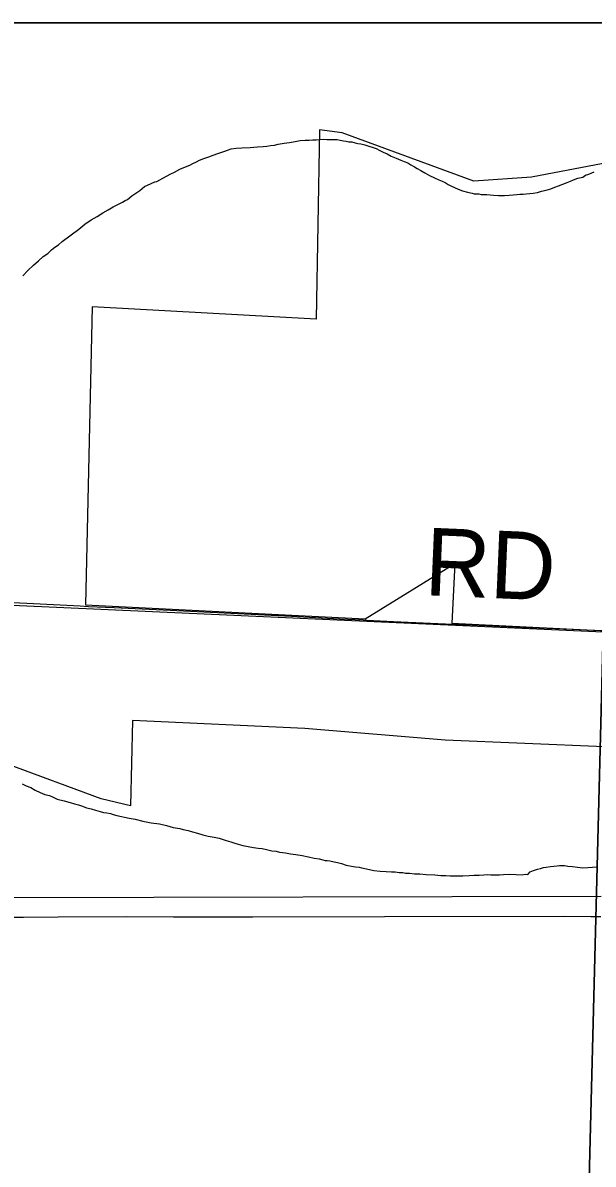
# Model space of a CAD drawing. Extents: x 0 to 34, y 0 to 22.
# Drawn here: x 6.991 to 7.471, y 19.941 to 20.9 of the extents above; entities that cross this region are included whole.
import ezdxf

# ---------------------------------------------------------------- set-up
doc = ezdxf.new("R2010")
doc.units = 0
for name, color, linetype in [('Default', 7, 'Continuous'), ('GM_X_County_Road', 7, 'Continuous'), ('GM_X_County_Road_Text', 7, 'Continuous'), ('GM_X_Minor_River', 7, 'Continuous'), ('GM_X_Section', 7, 'Continuous'), ('GM_X_Township_Road', 7, 'Continuous'), ('GM_X_US_Route', 7, 'Continuous'), ('SH_Data', 7, 'Continuous')]:
    doc.layers.add(name, color=color, linetype=linetype)

msp = doc.modelspace()

# ---------------------------------------------------------------- linework, layer by layer
at = {"layer": 'Default'}
msp.add_lwpolyline([(7.49088, 20.9), (6.49402, 20.9), (6.48534, 20.43303), (7.47924, 20.38842)], close=True, dxfattribs=at)
for points in [[(7.49099, 20.78419), (7.41898, 20.77021), (7.37048, 20.76692), (7.25991, 20.80761), (7.2408, 20.8101), (7.23782, 20.65108), (7.04963, 20.66143), (7.04408, 20.41099), (7.279, 20.39929), (7.35457, 20.4457), (7.35206, 20.39562), (7.48242, 20.38908)], [(7.48039, 20.29162), (7.34644, 20.29725), (7.22846, 20.30705), (7.08351, 20.31394), (7.08193, 20.24204), (7.05728, 20.24803), (6.97837, 20.27716)]]:
    msp.add_lwpolyline(points, dxfattribs=at)
at = {"layer": 'GM_X_County_Road'}
for points in [[(6.83903, 20.4201), (6.88486, 20.41771), (6.94386, 20.41488), (7.0395, 20.41007), (7.04664, 20.40978)], [(7.04664, 20.40978), (7.06807, 20.40893), (7.11527, 20.40646), (7.21714, 20.4015), (7.25749, 20.39926), (7.27735, 20.39832), (7.28041, 20.39818)], [(7.28041, 20.39818), (7.30283, 20.39715), (7.35269, 20.39487)], [(7.35269, 20.39487), (7.36864, 20.39414), (7.41773, 20.39193), (7.45315, 20.39065), (7.47799, 20.38948), (7.48258, 20.38933)]]:
    msp.add_lwpolyline(points, dxfattribs=at)
at = {"layer": 'GM_X_Minor_River'}
for points in [[(7.16105, 20.79204), (7.16336, 20.79311), (7.16643, 20.79416), (7.17062, 20.7948), (7.17557, 20.79504), (7.18241, 20.79522), (7.1885, 20.79581), (7.19345, 20.79604), (7.1965, 20.79633), (7.19956, 20.79701), (7.20298, 20.79729), (7.20604, 20.79796), (7.21101, 20.79896), (7.21559, 20.79959), (7.22016, 20.80022), (7.22437, 20.80123), (7.22856, 20.80149), (7.23197, 20.80139), (7.23502, 20.80169), (7.23805, 20.8016), (7.24072, 20.8019), (7.24415, 20.80219), (7.2468, 20.80211), (7.24946, 20.80203), (7.25326, 20.80192), (7.25553, 20.80186), (7.25818, 20.8014), (7.26083, 20.80094), (7.26309, 20.8005), (7.26536, 20.80005), (7.26801, 20.79998), (7.27065, 20.79914), (7.27292, 20.7987), (7.27556, 20.79824), (7.27895, 20.79738), (7.28836, 20.79445), (7.29135, 20.79284), (7.29435, 20.79124), (7.29773, 20.79), (7.30109, 20.788), (7.30522, 20.78636), (7.30897, 20.78473), (7.31197, 20.78351), (7.31498, 20.78228), (7.31759, 20.78069), (7.32058, 20.77908), (7.32281, 20.77749), (7.3258, 20.77589), (7.32916, 20.77389), (7.33328, 20.77187), (7.3374, 20.76985), (7.34115, 20.76823), (7.34378, 20.76701), (7.3464, 20.76579), (7.34901, 20.7642), (7.35125, 20.76299), (7.35426, 20.76177), (7.35725, 20.76016), (7.36101, 20.75891), (7.36515, 20.75765), (7.36892, 20.75678), (7.37081, 20.75635), (7.37271, 20.75629), (7.3746, 20.75624), (7.37649, 20.7558), (7.37877, 20.75574), (7.38143, 20.75566), (7.38711, 20.75512), (7.39128, 20.755), (7.39622, 20.75486), (7.40002, 20.75513), (7.40345, 20.75541), (7.4065, 20.7557), (7.40916, 20.756), (7.41182, 20.75593), (7.41449, 20.75623), (7.41753, 20.75652), (7.4202, 20.75683), (7.42402, 20.75748), (7.42747, 20.75852), (7.4313, 20.75955), (7.43513, 20.76058), (7.43859, 20.762), (7.44166, 20.76305), (7.44896, 20.76588), (7.45164, 20.76694), (7.45434, 20.768), (7.4578, 20.76942), (7.462, 20.77044), (7.46432, 20.7719), (7.46702, 20.77296), (7.46971, 20.77402), (7.47163, 20.77473)], [(6.99123, 20.68747), (6.99554, 20.6919), (7.00023, 20.69633), (7.00451, 20.70001), (7.00842, 20.7037), (7.0123, 20.70625), (7.01542, 20.7092), (7.01814, 20.7114), (7.02125, 20.71359), (7.02436, 20.71616), (7.03835, 20.72678), (7.0434, 20.73081), (7.04883, 20.73446), (7.05385, 20.73735), (7.05849, 20.74026), (7.06312, 20.74279), (7.06738, 20.74533), (7.07124, 20.74749), (7.07509, 20.74928), (7.07741, 20.75073), (7.07933, 20.75144), (7.08285, 20.75476), (7.08633, 20.75694), (7.08981, 20.75912), (7.09371, 20.76243), (7.0991, 20.76493), (7.10218, 20.76637), (7.10409, 20.76669), (7.10641, 20.76814), (7.11528, 20.77283), (7.11875, 20.77463), (7.12339, 20.77716), (7.128, 20.77892), (7.13184, 20.78033), (7.13416, 20.78179), (7.13724, 20.78322), (7.13994, 20.78466), (7.1434, 20.78608), (7.14762, 20.78748), (7.15146, 20.78889), (7.1553, 20.7903), (7.15875, 20.79134), (7.16105, 20.79204)], [(6.99087, 20.2607), (6.99424, 20.25908), (6.99799, 20.25746), (7.00173, 20.25545), (7.00585, 20.25343), (7.00998, 20.25179), (7.01376, 20.25092), (7.01638, 20.2497), (7.02012, 20.2477), (7.02616, 20.24638), (7.03106, 20.2451), (7.03482, 20.24385), (7.03821, 20.24299), (7.0416, 20.24176), (7.04498, 20.24052), (7.04875, 20.23965), (7.05251, 20.2384), (7.05628, 20.23753), (7.0593, 20.23669), (7.06194, 20.23623), (7.06497, 20.23576), (7.06722, 20.23494), (7.07024, 20.23409), (7.08081, 20.23189), (7.08572, 20.23098), (7.09213, 20.22928), (7.09931, 20.22793), (7.10612, 20.22698), (7.11216, 20.22566), (7.1178, 20.22398), (7.12347, 20.22305), (7.12611, 20.22222), (7.13026, 20.22134), (7.13403, 20.22047), (7.13818, 20.21921), (7.1427, 20.21794), (7.14722, 20.21667), (7.15213, 20.21577), (7.15628, 20.21489), (7.15967, 20.21403), (7.16231, 20.21319), (7.16607, 20.21195), (7.16945, 20.21071), (7.17247, 20.20986), (7.17624, 20.20899), (7.18077, 20.2081), (7.18531, 20.20721), (7.18909, 20.20672), (7.19249, 20.20624), (7.19627, 20.20537), (7.2008, 20.20448), (7.2042, 20.204), (7.20722, 20.20316), (7.21214, 20.20263), (7.21629, 20.20176)], [(7.21629, 20.20176), (7.22084, 20.20124), (7.22613, 20.20033), (7.23142, 20.19942), (7.23632, 20.19814), (7.24048, 20.19764), (7.2435, 20.19679), (7.24538, 20.19635), (7.24728, 20.1963), (7.24954, 20.19585), (7.25294, 20.195), (7.25596, 20.19453), (7.25936, 20.19367), (7.26312, 20.19242), (7.26765, 20.19153), (7.27106, 20.19105), (7.27408, 20.19059), (7.27597, 20.19015), (7.27785, 20.18972), (7.28654, 20.18795), (7.29184, 20.18741), (7.29676, 20.18689), (7.30132, 20.18676), (7.30435, 20.18667), (7.30776, 20.1862), (7.3108, 20.18611), (7.31306, 20.18566), (7.31648, 20.18556), (7.32064, 20.18506), (7.32519, 20.18493), (7.3305, 20.1844), (7.33771, 20.18419), (7.34263, 20.18367), (7.34681, 20.18355), (7.3506, 20.18344), (7.35515, 20.18331), (7.36124, 20.18351), (7.36656, 20.18373), (7.37075, 20.184), (7.37493, 20.18388), (7.37873, 20.18415), (7.38178, 20.18444), (7.38481, 20.18435), (7.38899, 20.18423), (7.39203, 20.18414), (7.39545, 20.18442), (7.40002, 20.18467), (7.40609, 20.1845), (7.41102, 20.18435), (7.41369, 20.18466), (7.41597, 20.18459), (7.41793, 20.18681), (7.42062, 20.18788), (7.42407, 20.18892), (7.42637, 20.18961), (7.42905, 20.19029), (7.43134, 20.19061), (7.43478, 20.19127), (7.43782, 20.19156), (7.44049, 20.19186), (7.4424, 20.19219), (7.44657, 20.19207), (7.4496, 20.1916), (7.45338, 20.19111), (7.45755, 20.19061), (7.46209, 20.1901), (7.46628, 20.19036), (7.47008, 20.19063), (7.47351, 20.19091)]]:
    msp.add_lwpolyline(points, dxfattribs=at)
at = {"layer": 'GM_X_Section'}
for points in [[(6.48534, 20.43303), (7.47924, 20.38842), (7.45332, 19.38122), (6.71521, 19.42448), (6.46596, 19.43025)], [(7.47924, 20.38842), (8.42502, 20.36371), (8.40181, 19.35912), (7.45332, 19.38122)]]:
    msp.add_lwpolyline(points, close=True, dxfattribs=at)
at = {"layer": 'GM_X_Township_Road'}
msp.add_lwpolyline([(7.49369, 20.9), (2.1, 20.9)], dxfattribs=at)
at = {"layer": 'GM_X_US_Route'}
for points in [[(6.97635, 20.16521), (7.47754, 20.16625)], [(6.97557, 20.14875), (6.97653, 20.14875), (6.99181, 20.14877), (7.02102, 20.14901), (7.07884, 20.14928), (7.11787, 20.14879), (7.18471, 20.14882), (7.29532, 20.1491), (7.44569, 20.14938), (7.46894, 20.14921), (7.47709, 20.14913)]]:
    msp.add_lwpolyline(points, dxfattribs=at)
at = {"layer": 'SH_Data'}
msp.add_line((2.1, 20.9), (8.9, 20.9), dxfattribs=at)

# ---------------------------------------------------------------- texts
at = {"layer": 'GM_X_County_Road_Text'}
msp.add_text('RD', height=0.056818, rotation=357.55404, dxfattribs=at).set_placement((7.3284, 20.4192))

doc.saveas('drawing.dxf')
